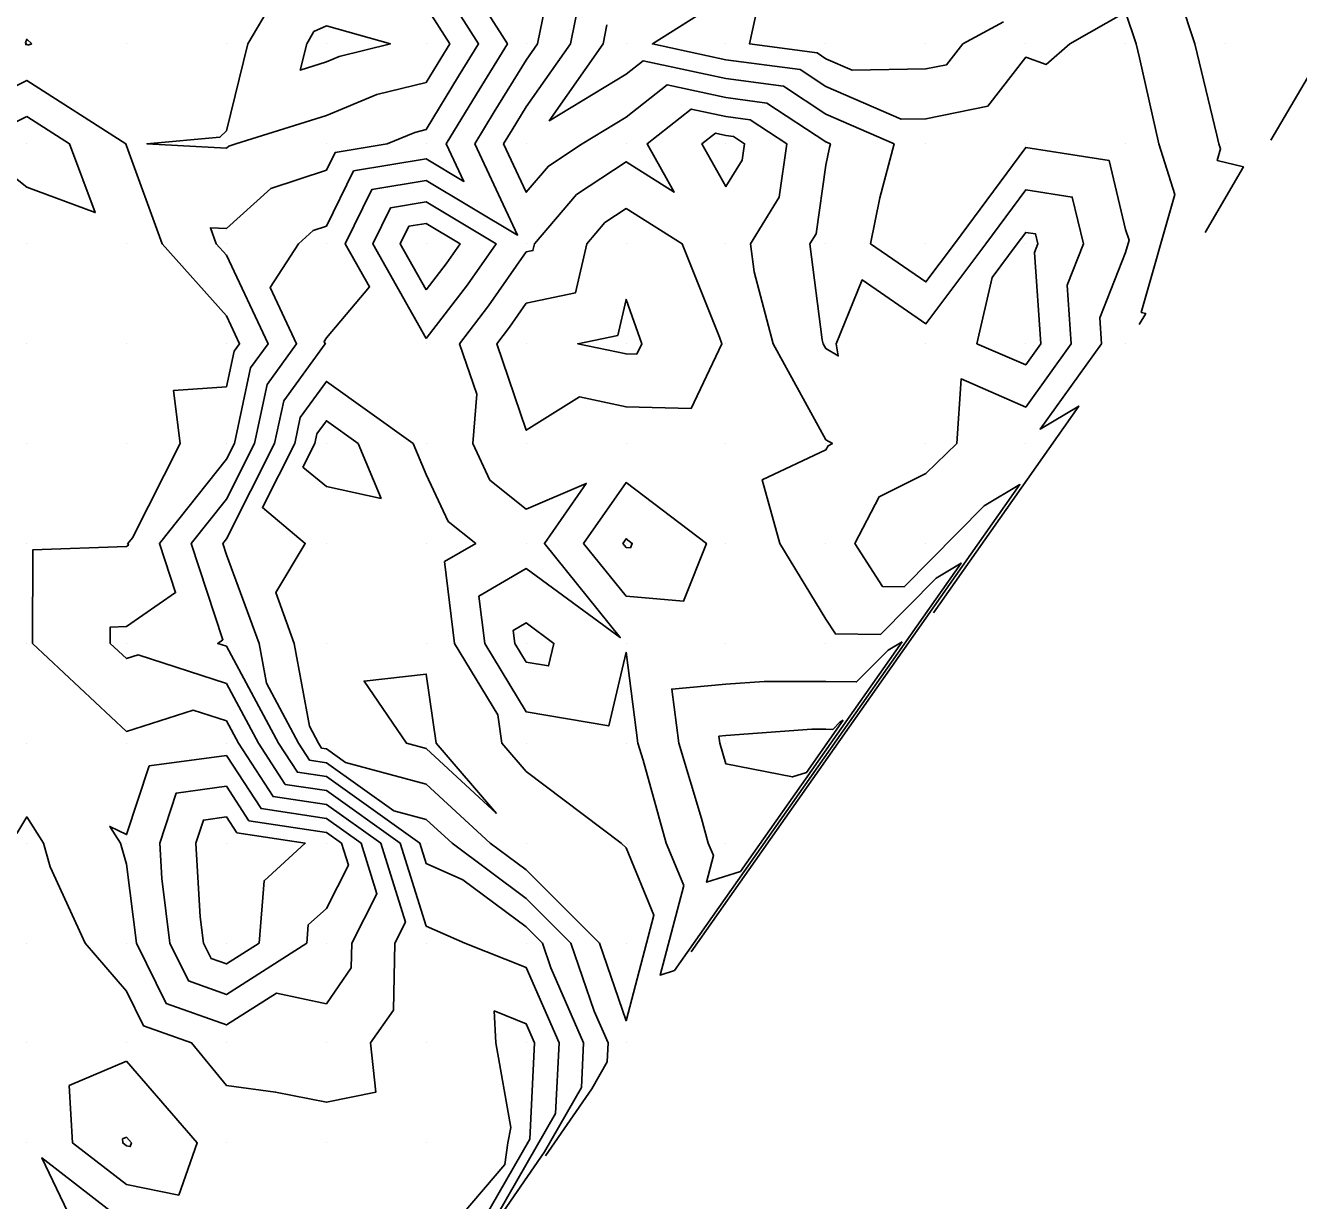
# Model space of a CAD drawing. Extents: x 2188792 to 2191981, y 386090 to 389710.
# Drawn here: x 2190210 to 2190337.4, y 387324.4 to 387442 of the extents above; entities that cross this region are included whole.
import ezdxf

# ---------------------------------------------------------------- set-up
doc = ezdxf.new("R2010")
doc.units = 0
for name, color, linetype in [('DTM Contours Major', 7, 'Continuous'), ('DTM Contours Minor', 7, 'Continuous'), ('Exist DTM QL2 LIDAR Elevation Point', 7, 'Continuous')]:
    doc.layers.add(name, color=color, linetype=linetype)

msp = doc.modelspace()

# ---------------------------------------------------------------- linework, layer by layer
at = {"layer": 'DTM Contours Major'}
for points in [[(2190265.49, 387444.79), (2190264.56, 387440.15), (2190260.13, 387433.84), (2190258.72, 387431.56), (2190257.87, 387430.15), (2190260.13, 387425.3), (2190262.36, 387427.92), (2190265.75, 387430.15), (2190270.13, 387432.8), (2190274.24, 387436.04), (2190280.13, 387434.77), (2190284.22, 387434.23), (2190290.14, 387430.35), (2190290.59, 387430.15), (2190290.5, 387429.78), (2190290.14, 387428.02), (2190289.15, 387421.13), (2190288.54, 387420.14), (2190289.76, 387410.52), (2190289.86, 387410.14), (2190290.14, 387409.65), (2190291.37, 387408.91), (2190291.17, 387410.14), (2190293.75, 387416.53), (2190300.14, 387412.13), (2190306.15, 387420.14), (2190310.14, 387425.54), (2190314.8, 387424.81), (2190315.92, 387420.14), (2190314.28, 387416), (2190314.7, 387410.14), (2190310.14, 387403.8), (2190303.67, 387406.61), (2190303.23, 387400.14), (2190300.14, 387397.16), (2190295.47, 387394.81), (2190293.02, 387390.14), (2190295.81, 387385.82), (2190297.96, 387385.8), (2190305.97, 387393.9), (2190309.56, 387396.04), (2190276.64, 387349.25)], [(2190238.88, 387441.39), (2190240.13, 387441.96), (2190246.54, 387440.15), (2190241.4, 387438.88), (2190240.13, 387438.35), (2190237.51, 387437.53), (2190238.16, 387440.15), (2190238.88, 387441.39)], [(2190210.13, 387432.89), (2190204.65, 387430.15), (2190210.13, 387425.82), (2190217, 387423.27), (2190214.42, 387430.15), (2190210.13, 387432.89)], [(2190250.13, 387410.65), (2190244.77, 387420.14), (2190246.54, 387423.73), (2190250.13, 387424.33), (2190257.12, 387420.14), (2190254.24, 387416.04), (2190250.13, 387410.65)], [(2190248.83, 387400.14), (2190240.13, 387406.37), (2190237.52, 387402.76), (2190236.96, 387400.14), (2190233.72, 387393.73), (2190238.02, 387390.14), (2190235.06, 387385.22), (2190236.92, 387380.14), (2190238.43, 387371.84), (2190239.34, 387370.14), (2190239.65, 387369.66), (2190240.13, 387369.59), (2190242.04, 387368.23), (2190250.13, 387366.06), (2190256.54, 387360.14), (2190260.13, 387357.46), (2190267.46, 387350.14), (2190270.13, 387342.37), (2190272.92, 387352.93), (2190270.13, 387359.66), (2190269.65, 387360.14), (2190260.13, 387367.3), (2190257.69, 387370.14), (2190257.29, 387372.99), (2190252.95, 387380.14), (2190251.95, 387388.32), (2190255.08, 387390.14), (2190252.33, 387392.34), (2190250.13, 387397.04), (2190248.83, 387400.14)], [(2190240.13, 387362.61), (2190233.59, 387363.6), (2190230.13, 387368.92), (2190222.4, 387367.87), (2190220.13, 387361), (2190218.44, 387361.82), (2190219.52, 387360.14), (2190220.13, 387358.03), (2190221.12, 387350.14), (2190224.09, 387344.1), (2190230.13, 387341.94), (2190235.13, 387345.14), (2190240.13, 387344.06), (2190242.62, 387347.65), (2190242.68, 387350.14), (2190245.19, 387355.08), (2190243.6, 387360.14), (2190240.13, 387362.61)]]:
    msp.add_lwpolyline(points, dxfattribs=at)
at = {"layer": 'DTM Contours Minor'}
for points in [[(2190250.13, 387448.41), (2190255.36, 387440.15), (2190253.37, 387436.91), (2190250.13, 387431.57), (2190248.99, 387431.29), (2190246.23, 387430.15), (2190241, 387429.27), (2190240.13, 387427.51), (2190234.58, 387425.69), (2190230.13, 387421.66), (2190228.52, 387421.75), (2190229.1, 387420.14), (2190230.13, 387419), (2190234.3, 387410.14), (2190232.55, 387407.73), (2190230.92, 387400.14), (2190230.13, 387398.58), (2190223.42, 387390.14), (2190225.04, 387385.23), (2190220.13, 387381.83), (2190218.5, 387381.77), (2190218.49, 387380.14), (2190220.13, 387378.61), (2190221.29, 387378.98), (2190230.13, 387376.12), (2190233.34, 387370.14), (2190236.01, 387366.02), (2190240.13, 387365.4), (2190247.53, 387360.14), (2190250.13, 387351.84), (2190253.98, 387350.14), (2190260.13, 387347.69), (2190263.43, 387340.14), (2190263.08, 387333.09), (2190257.26, 387322.97)], [(2190251.58, 387438.7), (2190252.48, 387440.15), (2190250.13, 387443.85), (2190244, 387446.27), (2190240.13, 387447.37), (2190235.16, 387445.11), (2190232.28, 387440.15), (2190230.13, 387431.45), (2190229.47, 387430.8), (2190222.16, 387430.15), (2190230.13, 387429.7), (2190230.36, 387429.91), (2190231.07, 387430.15), (2190240.13, 387432.98), (2190245.19, 387435.08), (2190250.13, 387436.3), (2190251.58, 387438.7)], [(2190262.77, 387447.51), (2190261.28, 387440.15), (2190260.13, 387438.51), (2190256.94, 387433.34), (2190255, 387430.15), (2190259.27, 387421.01), (2190250.13, 387426.49), (2190244.69, 387425.58), (2190242.02, 387420.14), (2190244.46, 387415.82), (2190240.13, 387410.73), (2190239.9, 387410.37), (2190240.01, 387410.14), (2190235.86, 387404.41), (2190234.94, 387400.14), (2190230.13, 387390.61), (2190229.76, 387390.14), (2190230.13, 387389.01), (2190233.39, 387380.14), (2190234.12, 387376.15), (2190237.34, 387370.14), (2190238.44, 387368.45), (2190240.13, 387368.19), (2190246.88, 387363.39), (2190250.13, 387362.52), (2190252.71, 387360.14), (2190260.13, 387354.61), (2190264.61, 387350.14), (2190266.95, 387343.32), (2190268.34, 387340.14), (2190268.25, 387338.25), (2190266.69, 387335.54), (2190262.05, 387328.83)], [(2190283.86, 387446.42), (2190282.49, 387440.15), (2190289.25, 387439.26), (2190290.14, 387438.67), (2190292.75, 387437.53), (2190300.14, 387437.64), (2190302.21, 387438.07), (2190303.83, 387440.15), (2190307.92, 387442.36)], [(2190255, 387445.28), (2190258.25, 387440.15), (2190255.15, 387435.13), (2190252.13, 387430.15), (2190253.89, 387426.39), (2190250.13, 387428.64), (2190242.85, 387427.43), (2190240.13, 387421.91), (2190238.8, 387421.48), (2190237.33, 387420.14), (2190234.51, 387415.77), (2190237.15, 387410.14), (2190234.2, 387406.07), (2190232.93, 387400.14), (2190230.13, 387394.59), (2190226.59, 387390.14), (2190229.77, 387380.5), (2190229.26, 387380.14), (2190230.13, 387379.86), (2190235.34, 387370.14), (2190237.23, 387367.24), (2190240.13, 387366.8), (2190249.49, 387360.14), (2190250.13, 387358.09), (2190253.8, 387356.47), (2190260.13, 387351.75), (2190261.75, 387350.14), (2190262.6, 387347.67), (2190265.88, 387340.14), (2190265.66, 387335.67), (2190261.97, 387329.25), (2190251.01, 387313.37)], [(2190325.55, 387444.73), (2190327.06, 387440.15), (2190329.28, 387431), (2190329.48, 387430.15), (2190329.64, 387429.64), (2190329.3, 387428.47), (2190331.93, 387427.83), (2190328.09, 387421.28)], [(2190277.28, 387443), (2190272.76, 387440.15), (2190280.13, 387438.56), (2190287.57, 387437.58), (2190290.14, 387435.9), (2190297.68, 387432.61), (2190300.14, 387432.64), (2190306.35, 387433.93), (2190310.14, 387438.81), (2190312.18, 387438.1), (2190314.56, 387440.15), (2190320.14, 387443.32), (2190321.18, 387440.15), (2190321.52, 387438.76), (2190323.45, 387430.15), (2190325.06, 387425.06), (2190321.7, 387413.27), (2190322.15, 387413.16), (2190321.5, 387412.05)], [(2190268.22, 387442.06), (2190267.83, 387440.15), (2190262.44, 387432.45), (2190270.13, 387437.12), (2190271.83, 387438.45), (2190280.13, 387436.67), (2190285.9, 387435.91), (2190290.14, 387433.12), (2190296.95, 387430.15), (2190295.54, 387424.74), (2190294.6, 387420.14), (2190300.14, 387416.32), (2190303, 387420.14), (2190310.14, 387429.79), (2190318.48, 387428.49), (2190320.14, 387421.57), (2190320.48, 387420.49), (2190320.14, 387419.28), (2190317.54, 387412.74), (2190317.73, 387410.14), (2190311.58, 387401.59), (2190315.45, 387403.9), (2190300.89, 387383.19)], [(2190341.01, 387441.3), (2190334.68, 387430.51)], [(2190210.63, 387440.15), (2190210.13, 387440.61), (2190210.01, 387440.26), (2190210.08, 387440.15), (2190210.04, 387440.06), (2190210.13, 387440.11), (2190210.24, 387440.03), (2190210.63, 387440.15)], [(2190230.89, 387409.38), (2190231.44, 387410.14), (2190230.13, 387412.93), (2190223.68, 387420.14), (2190220.13, 387429.94), (2190220.05, 387430.15), (2190210.13, 387436.5), (2190202.82, 387432.84)], [(2190282.55, 387432.56), (2190280.13, 387432.88), (2190276.66, 387433.62), (2190272.24, 387430.15), (2190274.95, 387425.32), (2190270.13, 387428.35), (2190265.18, 387425.09), (2190260.97, 387420.14), (2190260.81, 387419.46), (2190260.13, 387419.32), (2190256.35, 387413.93), (2190253.47, 387410.14), (2190255.19, 387405.09), (2190254.78, 387400.14), (2190256.48, 387396.49), (2190260.13, 387393.59), (2190266.14, 387396.15), (2190261.95, 387390.14), (2190269.55, 387380.72), (2190260.13, 387387.63), (2190255.4, 387384.88), (2190255.98, 387380.14), (2190260.13, 387373.28), (2190268.39, 387371.88), (2190270.13, 387379.25), (2190271.32, 387370.14), (2190271.83, 387368.44), (2190274.15, 387360.14), (2190275.9, 387355.91), (2190273.53, 387346.94), (2190274.97, 387347.39), (2190303.66, 387388.17), (2190301.16, 387386.68), (2190295.59, 387381.04), (2190291.08, 387381.09), (2190290.14, 387382.56), (2190285.53, 387390.14), (2190283.75, 387396.52), (2190290.14, 387399.5), (2190290.35, 387399.92), (2190290.79, 387400.14), (2190290.14, 387400.53), (2190284.87, 387410.14), (2190282.95, 387417.33), (2190282.59, 387420.14), (2190285.45, 387424.82), (2190286.22, 387430.15), (2190282.55, 387432.56)], [(2190280.87, 387430.88), (2190280.13, 387430.98), (2190279.07, 387431.21), (2190277.72, 387430.15), (2190280.13, 387425.86), (2190281.76, 387428.52), (2190282, 387430.15), (2190280.87, 387430.88)], [(2190258.46, 387411.81), (2190260.13, 387414.2), (2190265.06, 387415.22), (2190266.19, 387420.14), (2190268.01, 387422.27), (2190270.13, 387423.67), (2190275.75, 387420.14), (2190279.48, 387410.8), (2190279.71, 387410.14), (2190276.64, 387403.64), (2190270.13, 387403.81), (2190265.46, 387404.81), (2190260.13, 387401.48), (2190257.19, 387410.14), (2190258.46, 387411.81)], [(2190250.13, 387415.53), (2190247.53, 387420.14), (2190248.39, 387421.89), (2190250.13, 387422.18), (2190253.52, 387420.14), (2190252.13, 387418.15), (2190250.13, 387415.53)], [(2190309.29, 387420.14), (2190310.14, 387421.28), (2190311.12, 387421.13), (2190311.36, 387420.14), (2190311.01, 387419.27), (2190311.66, 387410.14), (2190310.14, 387408.02), (2190305.25, 387410.14), (2190306.77, 387416.78), (2190309.29, 387420.14)], [(2190269.3, 387410.97), (2190270.13, 387414.57), (2190271.7, 387410.14), (2190271.2, 387409.08), (2190270.13, 387409.11), (2190265.3, 387410.14), (2190269.3, 387410.97)], [(2190209.15, 387361.12), (2190210.13, 387362.76), (2190211.81, 387360.14), (2190212.49, 387357.78), (2190215.97, 387350.14), (2190220.13, 387345.33), (2190221.84, 387341.85), (2190226.63, 387340.14), (2190230.13, 387335.89), (2190235.04, 387335.23), (2190240.13, 387334.21), (2190245.07, 387335.2), (2190244.55, 387340.14), (2190246.84, 387343.43), (2190246.99, 387350.14), (2190248.05, 387352.22), (2190245.57, 387360.14), (2190240.13, 387364.01), (2190234.8, 387364.81), (2190231.33, 387370.14), (2190230.13, 387372.39), (2190226.81, 387373.46), (2190220.13, 387371.32), (2190210.71, 387380.14), (2190210.75, 387389.52), (2190220.13, 387389.84), (2190220.31, 387389.96), (2190220.25, 387390.14), (2190220.71, 387390.72), (2190225.5, 387400.14), (2190224.82, 387405.45), (2190230.13, 387405.83), (2190230.89, 387409.38)], [(2190245.63, 387394.64), (2190243.31, 387400.14), (2190240.13, 387402.42), (2190239.17, 387401.1), (2190238.97, 387400.14), (2190237.78, 387397.79), (2190240.13, 387395.84), (2190245.63, 387394.64)], [(2190265.88, 387390.14), (2190270.13, 387396.24), (2190278.18, 387390.14), (2190275.89, 387384.38), (2190270.13, 387384.87), (2190265.88, 387390.14)], [(2190269.81, 387390.14), (2190270.13, 387390.61), (2190270.75, 387390.14), (2190270.57, 387389.7), (2190270.13, 387389.74), (2190269.81, 387390.14)], [(2190259, 387380.14), (2190258.84, 387381.43), (2190260.13, 387382.18), (2190262.91, 387380.14), (2190262.38, 387377.89), (2190260.13, 387378.27), (2190259, 387380.14)], [(2190297.76, 387380.31), (2190296.35, 387379.47), (2190293.21, 387376.29), (2190290.14, 387376.32), (2190283.95, 387376.33), (2190280.13, 387376.05), (2190274.71, 387375.56), (2190275.42, 387370.14), (2190277.68, 387362.6), (2190278.36, 387360.14), (2190278.88, 387358.89), (2190278.18, 387356.23), (2190281.58, 387357.31), (2190297.76, 387380.31)], [(2190257.16, 387363.11), (2190251.12, 387370.14), (2190250.13, 387377.06), (2190243.9, 387376.37), (2190248.14, 387370.14), (2190250.13, 387369.61), (2190257.16, 387363.11)], [(2190291.86, 387372.44), (2190291.54, 387372.25), (2190290.83, 387371.53), (2190290.14, 387371.54), (2190288.73, 387371.54), (2190280.13, 387370.92), (2190279.42, 387370.85), (2190279.52, 387370.14), (2190280.13, 387368.07), (2190286.78, 387366.78), (2190288.2, 387367.23), (2190291.86, 387372.44)], [(2190240.13, 387361.22), (2190232.38, 387362.39), (2190230.13, 387365.84), (2190225.11, 387365.16), (2190223.45, 387360.14), (2190223.66, 387356.6), (2190224.47, 387350.14), (2190226.34, 387346.35), (2190230.13, 387344.99), (2190238.18, 387350.14), (2190238.32, 387351.95), (2190240.13, 387353.6), (2190242.34, 387357.93), (2190241.64, 387360.14), (2190240.13, 387361.22)], [(2190231.16, 387361.17), (2190230.13, 387362.76), (2190227.82, 387362.45), (2190227.06, 387360.14), (2190227.5, 387352.76), (2190227.83, 387350.14), (2190228.59, 387348.6), (2190230.13, 387348.05), (2190233.4, 387350.14), (2190233.9, 387356.37), (2190238.02, 387360.14), (2190231.16, 387361.17)], [(2190252.54, 387316.68), (2190260.5, 387330.51), (2190260.97, 387340.14), (2190260.13, 387342.07), (2190256.93, 387343.34), (2190257.08, 387340.14), (2190258.58, 387331.69), (2190258.29, 387330.14), (2190257.98, 387327.99), (2190248.47, 387316.82)], [(2190220.13, 387338.32), (2190214.39, 387335.88), (2190214.72, 387330.14), (2190220.13, 387325.96), (2190225.35, 387324.91), (2190227.2, 387330.14), (2190220.13, 387338.32)], [(2190220.13, 387330.71), (2190219.73, 387330.54), (2190219.75, 387330.14), (2190220.13, 387329.84), (2190220.5, 387329.77), (2190220.62, 387330.14), (2190220.13, 387330.71)], [(2190220.13, 387322.08), (2190211.63, 387328.64), (2190215.71, 387320.14)]]:
    msp.add_lwpolyline(points, dxfattribs=at)
at = {"layer": 'Exist DTM QL2 LIDAR Elevation Point'}
for p, q in [((2190210.13, 387440.15), (2190210.13, 387440.15)), ((2190220.13, 387440.15), (2190220.13, 387440.15)), ((2190230.13, 387440.15), (2190230.13, 387440.15)), ((2190240.13, 387440.15), (2190240.13, 387440.15)), ((2190250.13, 387440.15), (2190250.13, 387440.15)), ((2190260.13, 387440.15), (2190260.13, 387440.15)), ((2190270.13, 387440.15), (2190270.13, 387440.15)), ((2190280.13, 387440.15), (2190280.13, 387440.15)), ((2190290.14, 387440.15), (2190290.14, 387440.15)), ((2190300.14, 387440.15), (2190300.14, 387440.15)), ((2190310.14, 387440.15), (2190310.14, 387440.15)), ((2190320.14, 387440.15), (2190320.14, 387440.15)), ((2190330.14, 387440.15), (2190330.14, 387440.15)), ((2190210.13, 387430.15), (2190210.13, 387430.15)), ((2190220.13, 387430.15), (2190220.13, 387430.15)), ((2190230.13, 387430.15), (2190230.13, 387430.15)), ((2190240.13, 387430.15), (2190240.13, 387430.15)), ((2190250.13, 387430.15), (2190250.13, 387430.15)), ((2190260.13, 387430.15), (2190260.13, 387430.15)), ((2190270.13, 387430.15), (2190270.13, 387430.15)), ((2190280.13, 387430.15), (2190280.13, 387430.15)), ((2190290.14, 387430.15), (2190290.14, 387430.15)), ((2190300.14, 387430.15), (2190300.14, 387430.15)), ((2190310.14, 387430.15), (2190310.14, 387430.15)), ((2190320.14, 387430.15), (2190320.14, 387430.15)), ((2190330.14, 387430.15), (2190330.14, 387430.15)), ((2190210.13, 387420.14), (2190210.13, 387420.14)), ((2190220.13, 387420.14), (2190220.13, 387420.14)), ((2190230.13, 387420.14), (2190230.13, 387420.14)), ((2190240.13, 387420.14), (2190240.13, 387420.14)), ((2190250.13, 387420.14), (2190250.13, 387420.14)), ((2190260.13, 387420.14), (2190260.13, 387420.14)), ((2190270.13, 387420.14), (2190270.13, 387420.14)), ((2190280.13, 387420.14), (2190280.13, 387420.14)), ((2190290.14, 387420.14), (2190290.14, 387420.14)), ((2190300.14, 387420.14), (2190300.14, 387420.14)), ((2190310.14, 387420.14), (2190310.14, 387420.14)), ((2190320.14, 387420.14), (2190320.14, 387420.14)), ((2190210.13, 387410.14), (2190210.13, 387410.14)), ((2190220.13, 387410.14), (2190220.13, 387410.14)), ((2190230.13, 387410.14), (2190230.13, 387410.14)), ((2190240.13, 387410.14), (2190240.13, 387410.14)), ((2190250.13, 387410.14), (2190250.13, 387410.14)), ((2190260.13, 387410.14), (2190260.13, 387410.14)), ((2190270.13, 387410.14), (2190270.13, 387410.14)), ((2190280.13, 387410.14), (2190280.13, 387410.14)), ((2190290.14, 387410.14), (2190290.14, 387410.14)), ((2190300.14, 387410.14), (2190300.14, 387410.14)), ((2190310.14, 387410.14), (2190310.14, 387410.14)), ((2190320.14, 387410.14), (2190320.14, 387410.14)), ((2190210.13, 387400.14), (2190210.13, 387400.14)), ((2190220.13, 387400.14), (2190220.13, 387400.14)), ((2190230.13, 387400.14), (2190230.13, 387400.14)), ((2190240.13, 387400.14), (2190240.13, 387400.14)), ((2190250.13, 387400.14), (2190250.13, 387400.14)), ((2190260.13, 387400.14), (2190260.13, 387400.14)), ((2190270.13, 387400.14), (2190270.13, 387400.14)), ((2190280.13, 387400.14), (2190280.13, 387400.14)), ((2190290.14, 387400.14), (2190290.14, 387400.14)), ((2190300.14, 387400.14), (2190300.14, 387400.14)), ((2190310.14, 387400.14), (2190310.14, 387400.14)), ((2190210.13, 387390.14), (2190210.13, 387390.14)), ((2190220.13, 387390.14), (2190220.13, 387390.14)), ((2190230.13, 387390.14), (2190230.13, 387390.14)), ((2190240.13, 387390.14), (2190240.13, 387390.14)), ((2190250.13, 387390.14), (2190250.13, 387390.14)), ((2190260.13, 387390.14), (2190260.13, 387390.14)), ((2190270.13, 387390.14), (2190270.13, 387390.14)), ((2190280.13, 387390.14), (2190280.13, 387390.14)), ((2190290.14, 387390.14), (2190290.14, 387390.14)), ((2190300.14, 387390.14), (2190300.14, 387390.14)), ((2190210.13, 387380.14), (2190210.13, 387380.14)), ((2190220.13, 387380.14), (2190220.13, 387380.14)), ((2190230.13, 387380.14), (2190230.13, 387380.14)), ((2190240.13, 387380.14), (2190240.13, 387380.14)), ((2190250.13, 387380.14), (2190250.13, 387380.14)), ((2190260.13, 387380.14), (2190260.13, 387380.14)), ((2190270.13, 387380.14), (2190270.13, 387380.14)), ((2190280.13, 387380.14), (2190280.13, 387380.14)), ((2190290.14, 387380.14), (2190290.14, 387380.14)), ((2190210.13, 387370.14), (2190210.13, 387370.14)), ((2190220.13, 387370.14), (2190220.13, 387370.14)), ((2190230.13, 387370.14), (2190230.13, 387370.14)), ((2190240.13, 387370.14), (2190240.13, 387370.14)), ((2190250.13, 387370.14), (2190250.13, 387370.14)), ((2190260.13, 387370.14), (2190260.13, 387370.14)), ((2190270.13, 387370.14), (2190270.13, 387370.14)), ((2190280.13, 387370.14), (2190280.13, 387370.14)), ((2190290.14, 387370.14), (2190290.14, 387370.14)), ((2190210.13, 387360.14), (2190210.13, 387360.14)), ((2190220.13, 387360.14), (2190220.13, 387360.14)), ((2190230.13, 387360.14), (2190230.13, 387360.14)), ((2190240.13, 387360.14), (2190240.13, 387360.14)), ((2190250.13, 387360.14), (2190250.13, 387360.14)), ((2190260.13, 387360.14), (2190260.13, 387360.14)), ((2190270.13, 387360.14), (2190270.13, 387360.14)), ((2190280.13, 387360.14), (2190280.13, 387360.14)), ((2190210.13, 387350.14), (2190210.13, 387350.14)), ((2190220.13, 387350.14), (2190220.13, 387350.14)), ((2190230.13, 387350.14), (2190230.13, 387350.14)), ((2190240.13, 387350.14), (2190240.13, 387350.14)), ((2190250.13, 387350.14), (2190250.13, 387350.14)), ((2190260.13, 387350.14), (2190260.13, 387350.14)), ((2190270.13, 387350.14), (2190270.13, 387350.14)), ((2190210.13, 387340.14), (2190210.13, 387340.14)), ((2190220.13, 387340.14), (2190220.13, 387340.14)), ((2190230.13, 387340.14), (2190230.13, 387340.14)), ((2190240.13, 387340.14), (2190240.13, 387340.14)), ((2190250.13, 387340.14), (2190250.13, 387340.14)), ((2190260.13, 387340.14), (2190260.13, 387340.14)), ((2190270.13, 387340.14), (2190270.13, 387340.14)), ((2190210.13, 387330.14), (2190210.13, 387330.14)), ((2190220.13, 387330.14), (2190220.13, 387330.14)), ((2190230.13, 387330.14), (2190230.13, 387330.14)), ((2190240.13, 387330.14), (2190240.13, 387330.14)), ((2190250.13, 387330.14), (2190250.13, 387330.14)), ((2190260.13, 387330.14), (2190260.13, 387330.14))]:
    msp.add_line(p, q, dxfattribs=at)

doc.saveas('drawing.dxf')
